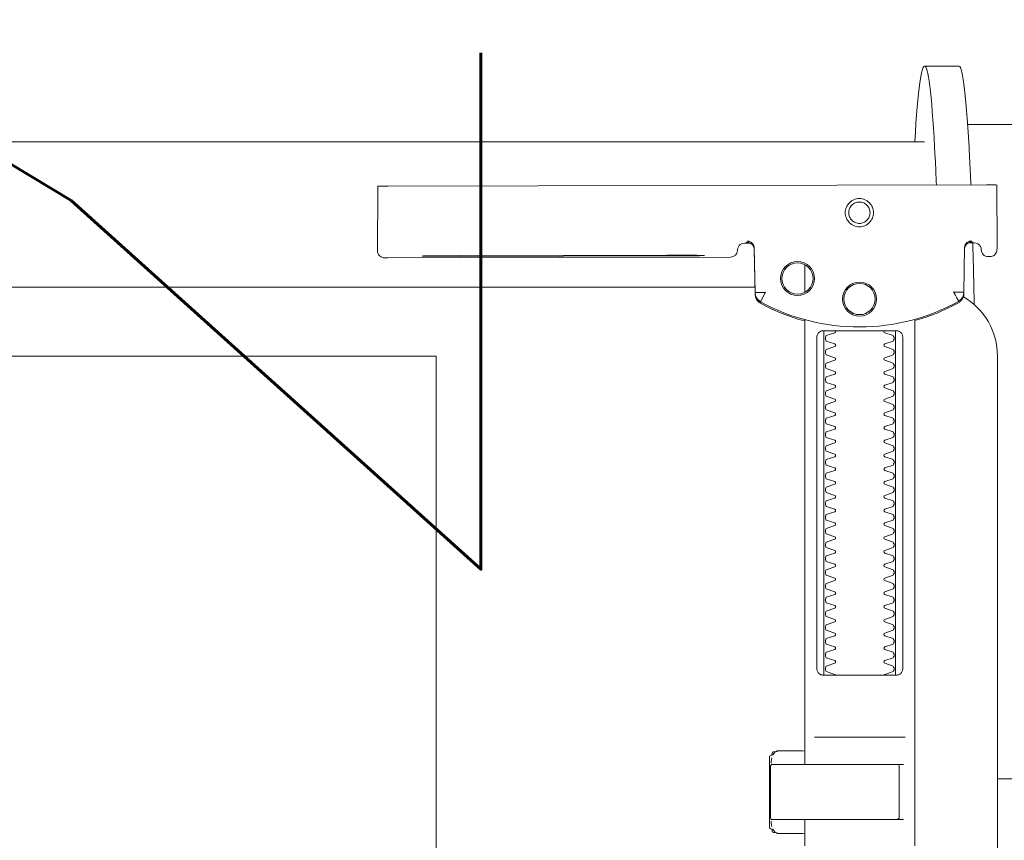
# Model space of a CAD drawing. Header units: millimetres. Extents: x 28291 to 177760, y -399809 to -170937.
# Tile 266 of 656: x 60984 to 60999, y -197747 to -197735. Entities that reach past the tile are written whole.
import ezdxf

# ---------------------------------------------------------------- set-up
doc = ezdxf.new("R2010")
doc.units = ezdxf.units.MM
doc.layers.get('0').update_dxf_attribs({"lineweight": 0})
doc.layers.add('!! wymiary osi', color=250, linetype='Continuous', lineweight=9)
doc.layers.add('!!_@ wypos sanit nd', color=7, linetype='Continuous', lineweight=0, plot=False)
doc.styles.add('TXT', font='simplex.shx')
doc.dimstyles.new('DIM50', dxfattribs={"dimscale": 5, "dimtxt": 2.5, "dimasz": 1.5, "dimexe": 0, "dimexo": 0, "dimgap": 0.5, "dimtad": 1, "dimdec": 4, "dimrnd": 0.5, "dimdsep": 46, "dimtxsty": 'TXT', "dimblk1": 'TICK1', "dimblk2": 'TICK1', "dimsah": 1, "dimcen": 0, "dimse1": 1, "dimse2": 1, "dimclrd": 1, "dimclre": 7, "dimclrt": 9, "dimadec": 0, "dimazin": 0, "dimtfac": 1, "dimtdec": 4, "dimtmove": 2, "dimatfit": 3, "dimldrblk": 'TICK1', "dimfxl": 1, "dimtolj": 1, "dimarcsym": 0})

# ---------------------------------------------------------------- blocks, each defined once
blk = doc.blocks.new('A$C4ebe9e89')
for points in [[(-0.18941, 0.18181), (-0.19441, 0.18181)], [(-0.19567, 0.17331), (-0.20939, 0.17331)], [(-0.18941, 0.17081), (-0.04454, 0.17081), (-0.04035, 0.17071), (-0.03616, 0.17042), (-0.032, 0.16993), (-0.02786, 0.16925), (-0.02376, 0.16837), (-0.0197, 0.16731), (-0.0157, 0.16606), (-0.01176, 0.16462), (-0.00789, 0.163), (-0.0041, 0.1612), (-0.0004, 0.15923), (0.0032, 0.15708), (0.00671, 0.15478), (0.0101, 0.1523), (0.01337, 0.14968)], [(-0.19839, 0.16455), (-0.11148, 0.16437)], [(-0.19593, 0.15629), (-0.19608, 0.15629), (-0.19638, 0.15629), (-0.19593, 0.1562), (-0.19577, 0.15614), (-0.19563, 0.15605), (-0.19551, 0.15594), (-0.1954, 0.15581), (-0.19532, 0.15567), (-0.19526, 0.15551), (-0.19523, 0.15535)], [(-0.16479, 0.14865), (-0.16466, 0.1552), (-0.16464, 0.15536), (-0.1646, 0.15551), (-0.16454, 0.15566), (-0.16445, 0.15579), (-0.16435, 0.15591), (-0.16422, 0.15601), (-0.16408, 0.15609), (-0.16394, 0.15614), (-0.16348, 0.15622), (-0.1638, 0.15623), (-0.16395, 0.15623)], [(-0.12195, 0.15427), (-0.15195, 0.15433)], [(-0.15195, 0.15423), (-0.12195, 0.15417)], [(-0.172, 0.15297), (-0.172, 0.14892)], [(0.16493, 0.14968), (-0.16477, 0.14968)], [(-0.172, 0.06856), (-0.172, 0.07236)], [(-0.172, 0.14497), (-0.172, 0.08036)], [(-0.1852, 0.14236), (-0.1852, 0.09436)], [(-0.1748, 0.09436), (-0.1748, 0.14236)], [(-0.11847, 0.04968), (-0.11847, 0.13968), (0.11153, 0.13968), (0.11153, 0.04968)], [(-0.17342, 0.08436), (-0.18658, 0.08436)], [(-0.172, 0.0823), (-0.17167, 0.08236), (-0.1682, 0.08236), (-0.16809, 0.08236), (-0.16798, 0.08234), (-0.16789, 0.08225), (-0.16779, 0.08224), (-0.16762, 0.08223), (-0.16752, 0.08223), (-0.16741, 0.08221), (-0.1673, 0.08214), (-0.16725, 0.082), (-0.16725, 0.08174), (-0.16711, 0.08172), (-0.16701, 0.08168), (-0.16693, 0.08162), (-0.16687, 0.08148), (-0.16687, 0.07124), (-0.16691, 0.07111), (-0.16701, 0.07103), (-0.16725, 0.07098), (-0.16725, 0.07071), (-0.16728, 0.07061), (-0.16735, 0.07054), (-0.16746, 0.0705), (-0.16762, 0.07049), (-0.16775, 0.07048), (-0.16789, 0.07046), (-0.16797, 0.07039), (-0.16807, 0.07036), (-0.1682, 0.07036), (-0.17167, 0.07036), (-0.172, 0.07041)], [(-0.16829, 0.08235), (-0.16772, 0.08221), (-0.16738, 0.08176)], [(-0.18633, 0.08036), (-0.17526, 0.08036), (-0.17367, 0.08036)], [(-0.16723, 0.08135), (-0.16714, 0.08082), (-0.16713, 0.08055)], [(-0.2, 0.07831), (-0.20939, 0.07831)], [(-0.18633, 0.07236), (-0.1855, 0.07236), (-0.18567, 0.07246), (-0.1857, 0.07256)], [(-0.16713, 0.07216), (-0.16714, 0.0719), (-0.16723, 0.07137)], [(-0.16738, 0.07096), (-0.16772, 0.07051), (-0.16829, 0.07036)]]:
    blk.add_lwpolyline(points)
for points in [[(-0.19989, 0.16454), (-0.19995, 0.15554, 0.009369), (-0.19993, 0.15511), (-0.19991, 0.15494), (-0.19986, 0.15477), (-0.19978, 0.15461), (-0.19968, 0.15447), (-0.19955, 0.15435), (-0.1994, 0.15426), (-0.19924, 0.15419), (-0.19907, 0.15415), (-0.19895, 0.15414), (-0.1988, 0.15414)], [(-0.16412, 0.15607), (-0.16324, 0.15607), (-0.16303, 0.15604), (-0.16282, 0.15598), (-0.16264, 0.15587), (-0.16249, 0.15572), (-0.16236, 0.15555), (-0.16228, 0.15535), (-0.16224, 0.15515, 0.002299), (-0.16224, 0.15503, 0.40455), (-0.16124, 0.15406), (-0.11145, 0.15396), (-0.11127, 0.15396), (-0.11111, 0.15396), (-0.11099, 0.15396), (-0.11083, 0.15397), (-0.11065, 0.15401), (-0.11048, 0.15408), (-0.11033, 0.15418), (-0.1102, 0.1543), (-0.11009, 0.15445), (-0.11001, 0.15461), (-0.10996, 0.15479), (-0.10995, 0.15497), (-0.10997, 0.16396), (-0.10998, 0.16435)], [(-0.19576, 0.15613), (-0.19665, 0.15613, 0.282591), (-0.19753, 0.15558), (-0.19757, 0.15549), (-0.19761, 0.15538), (-0.19763, 0.15529), (-0.19764, 0.15514, -0.415352), (-0.19864, 0.15414)], [(-0.19623, 0.15644), (-0.19587, 0.15638), (-0.19555, 0.15617), (-0.19533, 0.15585), (-0.19523, 0.1555), (-0.19513, 0.14894), (-0.19513, 0.14888, 0.265347), (-0.19435, 0.14762, 0.125711), (-0.17997, 0.14391, 0.125711), (-0.16558, 0.14756, 0.26954), (-0.16479, 0.14885), (-0.16467, 0.1554), (-0.16464, 0.15562), (-0.16456, 0.15583), (-0.16444, 0.15601), (-0.16428, 0.15617), (-0.16409, 0.15628), (-0.16388, 0.15635), (-0.16368, 0.15638)], [(-0.15993, 0.04968), (-0.17248, 0.04968, 0.405519), (-0.172, 0.05018), (-0.172, 0.05088, 0.414214), (-0.1725, 0.05138), (-0.1875, 0.05138, 0.414214), (-0.188, 0.05088), (-0.188, 0.05018, 0.405519), (-0.18751, 0.04968), (-0.19, 0.04968, -0.414214), (-0.2, 0.05968), (-0.2, 0.13968, -0.266001), (-0.19506, 0.1483)], [(-0.19512, 0.14869), (-0.19511, 0.1485), (-0.19509, 0.1484), (-0.19506, 0.1483), (-0.19503, 0.1482), (-0.19498, 0.1481), (-0.19493, 0.148), (-0.19488, 0.14791), (-0.19482, 0.14782), (-0.19475, 0.14774), (-0.19467, 0.14766), (-0.1946, 0.14759), (-0.19451, 0.14753), (-0.19443, 0.14747), (-0.19434, 0.14742), (-0.19358, 0.14701), (-0.19281, 0.14663), (-0.19203, 0.14628), (-0.19124, 0.14594), (-0.19044, 0.14563), (-0.18964, 0.14534), (-0.18882, 0.14507), (-0.188, 0.14483), (-0.188, 0.06856, 0.414214)], [(-0.172, 0.14478), (-0.17117, 0.14502), (-0.17034, 0.14528), (-0.16952, 0.14557), (-0.16871, 0.14588), (-0.16791, 0.14622), (-0.16712, 0.14657), (-0.16635, 0.14695), (-0.16558, 0.14736), (-0.16557, 0.14736, 0.269546), (-0.16479, 0.14865)], [(-0.18353, 0.09336, 0.182836), (-0.18364, 0.09345), (-0.18485, 0.09386, 0.050055), (-0.185, 0.09412), (-0.185, 0.0944, 0.050055), (-0.18485, 0.09466), (-0.18364, 0.09507, 0.719897), (-0.18364, 0.09545), (-0.18485, 0.09586, 0.050055), (-0.185, 0.09612), (-0.185, 0.0964, 0.050055), (-0.18485, 0.09666), (-0.18364, 0.09707, 0.719897), (-0.18364, 0.09745), (-0.18485, 0.09786, 0.050055), (-0.185, 0.09812), (-0.185, 0.0984, 0.050055), (-0.18485, 0.09866), (-0.18364, 0.09907, 0.719897), (-0.18364, 0.09945), (-0.18485, 0.09986, 0.050055), (-0.185, 0.10012), (-0.185, 0.1004, 0.050055), (-0.18485, 0.10066), (-0.18364, 0.10107, 0.719897), (-0.18364, 0.10145), (-0.18485, 0.10186, 0.050055), (-0.185, 0.10212), (-0.185, 0.1024, 0.050055), (-0.18485, 0.10266), (-0.18364, 0.10307, 0.719897), (-0.18364, 0.10345), (-0.18485, 0.10386, 0.050055), (-0.185, 0.10412), (-0.185, 0.1044, 0.050055), (-0.18485, 0.10466), (-0.18364, 0.10507, 0.719897), (-0.18364, 0.10545), (-0.18485, 0.10586, 0.050055), (-0.185, 0.10612), (-0.185, 0.1064, 0.050055), (-0.18485, 0.10666), (-0.18364, 0.10707, 0.719897), (-0.18364, 0.10745), (-0.18485, 0.10786, 0.050055), (-0.185, 0.10812), (-0.185, 0.1084, 0.050055), (-0.18485, 0.10866), (-0.18364, 0.10907, 0.719897), (-0.18364, 0.10945), (-0.18485, 0.10986, 0.050055), (-0.185, 0.11012), (-0.185, 0.1104, 0.050055), (-0.18485, 0.11066), (-0.18364, 0.11107, 0.719897), (-0.18364, 0.11145), (-0.18485, 0.11186, 0.050055), (-0.185, 0.11212), (-0.185, 0.1124, 0.050055), (-0.18485, 0.11266), (-0.18364, 0.11307, 0.719897), (-0.18364, 0.11345), (-0.18485, 0.11386, 0.050055), (-0.185, 0.11412), (-0.185, 0.1144, 0.050055), (-0.18485, 0.11466), (-0.18364, 0.11507, 0.719897), (-0.18364, 0.11545), (-0.18485, 0.11586, 0.050055), (-0.185, 0.11612), (-0.185, 0.1164, 0.050055), (-0.18485, 0.11666), (-0.18364, 0.11707, 0.719897), (-0.18364, 0.11745), (-0.18485, 0.11786, 0.050055), (-0.185, 0.11812), (-0.185, 0.1184, 0.050055), (-0.18485, 0.11866), (-0.18364, 0.11907, 0.719897), (-0.18364, 0.11945), (-0.18485, 0.11986, 0.050055), (-0.185, 0.12012), (-0.185, 0.1204, 0.050055), (-0.18485, 0.12066), (-0.18364, 0.12107, 0.719897), (-0.18364, 0.12145), (-0.18485, 0.12186, 0.050055), (-0.185, 0.12212), (-0.185, 0.1224, 0.050055), (-0.18485, 0.12266), (-0.18364, 0.12307, 0.719897), (-0.18364, 0.12345), (-0.18485, 0.12386, 0.050055), (-0.185, 0.12412), (-0.185, 0.1244, 0.050055), (-0.18485, 0.12466), (-0.18364, 0.12507, 0.719897), (-0.18364, 0.12545), (-0.18485, 0.12586, 0.050055), (-0.185, 0.12612), (-0.185, 0.1264, 0.050055), (-0.18485, 0.12666), (-0.18364, 0.12707, 0.719897), (-0.18364, 0.12745), (-0.18485, 0.12786, 0.050055), (-0.185, 0.12812), (-0.185, 0.1284, 0.050055), (-0.18485, 0.12866), (-0.18364, 0.12907, 0.719897), (-0.18364, 0.12945), (-0.18485, 0.12986, 0.050055), (-0.185, 0.13012), (-0.185, 0.1304, 0.050055), (-0.18485, 0.13066), (-0.18364, 0.13107, 0.719897), (-0.18364, 0.13145), (-0.18485, 0.13186, 0.050055), (-0.185, 0.13212), (-0.185, 0.1324, 0.050055), (-0.18485, 0.13266), (-0.18364, 0.13307, 0.719897), (-0.18364, 0.13345), (-0.18485, 0.13386, 0.050055), (-0.185, 0.13412), (-0.185, 0.1344, 0.050055), (-0.18485, 0.13466), (-0.18364, 0.13507, 0.719897), (-0.18364, 0.13545), (-0.18485, 0.13586, 0.050055), (-0.185, 0.13612), (-0.185, 0.1364, 0.050055), (-0.18485, 0.13666), (-0.18364, 0.13707, 0.719897), (-0.18364, 0.13745), (-0.18485, 0.13786, 0.050055), (-0.185, 0.13812), (-0.185, 0.1384, 0.050055), (-0.18485, 0.13866), (-0.18364, 0.13907, 0.719897), (-0.18364, 0.13945), (-0.18485, 0.13986, 0.050055), (-0.185, 0.14012), (-0.185, 0.1404, 0.050055), (-0.18485, 0.14066), (-0.18364, 0.14107, 0.719897), (-0.18364, 0.14145), (-0.18485, 0.14186, 0.050055), (-0.185, 0.14212), (-0.185, 0.1424, 0.050055), (-0.18485, 0.14266), (-0.18364, 0.14307, 0.474594), (-0.18353, 0.14336)], [(-0.17647, 0.14336, 0.474594), (-0.17636, 0.14307), (-0.17514, 0.14266, 0.050055), (-0.175, 0.1424), (-0.175, 0.14212, 0.050055), (-0.17514, 0.14186), (-0.17636, 0.14145, 0.719897), (-0.17636, 0.14107), (-0.17514, 0.14066, 0.050055), (-0.175, 0.1404), (-0.175, 0.14012, 0.050055), (-0.17514, 0.13986), (-0.17636, 0.13945, 0.719897), (-0.17636, 0.13907), (-0.17514, 0.13866, 0.050055), (-0.175, 0.1384), (-0.175, 0.13812, 0.050055), (-0.17514, 0.13786), (-0.17636, 0.13745, 0.719897), (-0.17636, 0.13707), (-0.17514, 0.13666, 0.050055), (-0.175, 0.1364), (-0.175, 0.13612, 0.050055), (-0.17514, 0.13586), (-0.17636, 0.13545, 0.719897), (-0.17636, 0.13507), (-0.17514, 0.13466, 0.050055), (-0.175, 0.1344), (-0.175, 0.13412, 0.050055), (-0.17514, 0.13386), (-0.17636, 0.13345, 0.719897), (-0.17636, 0.13307), (-0.17514, 0.13266, 0.050055), (-0.175, 0.1324), (-0.175, 0.13212, 0.050055), (-0.17514, 0.13186), (-0.17636, 0.13145, 0.719897), (-0.17636, 0.13107), (-0.17514, 0.13066, 0.050055), (-0.175, 0.1304), (-0.175, 0.13012, 0.050055), (-0.17514, 0.12986), (-0.17636, 0.12945, 0.719897), (-0.17636, 0.12907), (-0.17514, 0.12866, 0.050055), (-0.175, 0.1284), (-0.175, 0.12812, 0.050055), (-0.17514, 0.12786), (-0.17636, 0.12745, 0.719897), (-0.17636, 0.12707), (-0.17514, 0.12666, 0.050055), (-0.175, 0.1264), (-0.175, 0.12612, 0.050055), (-0.17514, 0.12586), (-0.17636, 0.12545, 0.719897), (-0.17636, 0.12507), (-0.17514, 0.12466, 0.050055), (-0.175, 0.1244), (-0.175, 0.12412, 0.050055), (-0.17514, 0.12386), (-0.17636, 0.12345, 0.719897), (-0.17636, 0.12307), (-0.17514, 0.12266, 0.050055), (-0.175, 0.1224), (-0.175, 0.12212, 0.050055), (-0.17514, 0.12186), (-0.17636, 0.12145, 0.719897), (-0.17636, 0.12107), (-0.17514, 0.12066, 0.050055), (-0.175, 0.1204), (-0.175, 0.12012, 0.050055), (-0.17514, 0.11986), (-0.17636, 0.11945, 0.719897), (-0.17636, 0.11907), (-0.17514, 0.11866, 0.050055), (-0.175, 0.1184), (-0.175, 0.11812, 0.050055), (-0.17514, 0.11786), (-0.17636, 0.11745, 0.719897), (-0.17636, 0.11707), (-0.17514, 0.11666, 0.050055), (-0.175, 0.1164), (-0.175, 0.11612, 0.050055), (-0.17514, 0.11586), (-0.17636, 0.11545, 0.719897), (-0.17636, 0.11507), (-0.17514, 0.11466, 0.050055), (-0.175, 0.1144), (-0.175, 0.11412, 0.050055), (-0.17514, 0.11386), (-0.17636, 0.11345, 0.719897), (-0.17636, 0.11307), (-0.17514, 0.11266, 0.050055), (-0.175, 0.1124), (-0.175, 0.11212, 0.050055), (-0.17514, 0.11186), (-0.17636, 0.11145, 0.719897), (-0.17636, 0.11107), (-0.17514, 0.11066, 0.050055), (-0.175, 0.1104), (-0.175, 0.11012, 0.050055), (-0.17514, 0.10986), (-0.17636, 0.10945, 0.719897), (-0.17636, 0.10907), (-0.17514, 0.10866, 0.050055), (-0.175, 0.1084), (-0.175, 0.10812, 0.050055), (-0.17514, 0.10786), (-0.17636, 0.10745, 0.719897), (-0.17636, 0.10707), (-0.17514, 0.10666, 0.050055), (-0.175, 0.1064), (-0.175, 0.10612, 0.050055), (-0.17514, 0.10586), (-0.17636, 0.10545, 0.719897), (-0.17636, 0.10507), (-0.17514, 0.10466, 0.050055), (-0.175, 0.1044), (-0.175, 0.10412, 0.050055), (-0.17514, 0.10386), (-0.17636, 0.10345, 0.719897), (-0.17636, 0.10307), (-0.17514, 0.10266, 0.050055), (-0.175, 0.1024), (-0.175, 0.10212, 0.050055), (-0.17514, 0.10186), (-0.17636, 0.10145, 0.719897), (-0.17636, 0.10107), (-0.17514, 0.10066, 0.050055), (-0.175, 0.1004), (-0.175, 0.10012, 0.050055), (-0.17514, 0.09986), (-0.17636, 0.09945, 0.719897), (-0.17636, 0.09907), (-0.17514, 0.09866, 0.050055), (-0.175, 0.0984), (-0.175, 0.09812, 0.050055), (-0.17514, 0.09786), (-0.17636, 0.09745, 0.719897), (-0.17636, 0.09707), (-0.17514, 0.09666, 0.050055), (-0.175, 0.0964), (-0.175, 0.09612, 0.050055), (-0.17514, 0.09586), (-0.17636, 0.09545, 0.719897), (-0.17636, 0.09507), (-0.17514, 0.09466, 0.050055), (-0.175, 0.0944), (-0.175, 0.09412, 0.050055), (-0.17514, 0.09386), (-0.17636, 0.09345, 0.182836), (-0.17647, 0.09336)], [(-0.1857, 0.08016), (-0.1857, 0.07256), (-0.1857, 0.08016), (-0.18567, 0.08026), (-0.18559, 0.08034), (-0.17695, 0.08036), (-0.16725, 0.08036, -0.414214), (-0.16705, 0.08016), (-0.16705, 0.07256, -0.414214), (-0.16725, 0.07236), (-0.18543, 0.07236), (-0.18553, 0.0724), (-0.18559, 0.07256)]]:
    blk.add_lwpolyline(points, format="xyb")
for points in [[(-0.17994, 0.16256), (-0.17974, 0.16255), (-0.17954, 0.16252), (-0.17934, 0.16247), (-0.17915, 0.1624), (-0.17897, 0.16231), (-0.1788, 0.16221), (-0.17864, 0.16209), (-0.17849, 0.16196), (-0.17836, 0.16181), (-0.17824, 0.16165), (-0.17813, 0.16147), (-0.17805, 0.16129), (-0.17798, 0.1611), (-0.17793, 0.16091), (-0.1779, 0.16071), (-0.17789, 0.16051), (-0.1779, 0.16031), (-0.17793, 0.16011), (-0.17798, 0.15991), (-0.17805, 0.15972), (-0.17814, 0.15954), (-0.17824, 0.15937), (-0.17836, 0.15921), (-0.1785, 0.15906), (-0.17865, 0.15893), (-0.17881, 0.15881), (-0.17898, 0.1587), (-0.17916, 0.15862), (-0.17935, 0.15855), (-0.17955, 0.1585), (-0.17975, 0.15847), (-0.17995, 0.15846), (-0.18015, 0.15847), (-0.18035, 0.1585), (-0.18054, 0.15855), (-0.18073, 0.15862), (-0.18091, 0.15871), (-0.18108, 0.15881), (-0.18124, 0.15893), (-0.18139, 0.15907), (-0.18153, 0.15922), (-0.18165, 0.15938), (-0.18175, 0.15955), (-0.18184, 0.15973), (-0.1819, 0.15992), (-0.18195, 0.16012), (-0.18198, 0.16031), (-0.18199, 0.16052), (-0.18198, 0.16072), (-0.18195, 0.16091), (-0.1819, 0.16111), (-0.18183, 0.1613), (-0.18175, 0.16148), (-0.18164, 0.16165), (-0.18152, 0.16181), (-0.18139, 0.16196), (-0.18124, 0.1621), (-0.18108, 0.16222), (-0.1809, 0.16232), (-0.18072, 0.1624), (-0.18053, 0.16247), (-0.18034, 0.16252), (-0.18014, 0.16255)], [(-0.17994, 0.16205), (-0.17979, 0.16205), (-0.17964, 0.16202), (-0.17949, 0.16199), (-0.17935, 0.16194), (-0.17921, 0.16187), (-0.17908, 0.16179), (-0.17896, 0.1617), (-0.17884, 0.1616), (-0.17874, 0.16149), (-0.17865, 0.16136), (-0.17857, 0.16123), (-0.17851, 0.1611), (-0.17846, 0.16095), (-0.17842, 0.1608), (-0.1784, 0.16065), (-0.17839, 0.1605), (-0.1784, 0.16035), (-0.17842, 0.1602), (-0.17846, 0.16005), (-0.17851, 0.15991), (-0.17858, 0.15977), (-0.17866, 0.15964), (-0.17875, 0.15952), (-0.17885, 0.15941), (-0.17896, 0.1593), (-0.17908, 0.15921), (-0.17921, 0.15914), (-0.17935, 0.15907), (-0.1795, 0.15902), (-0.17964, 0.15898), (-0.17979, 0.15896), (-0.17995, 0.15895), (-0.1801, 0.15896), (-0.18025, 0.15899), (-0.18039, 0.15902), (-0.18054, 0.15907), (-0.18067, 0.15914), (-0.18081, 0.15922), (-0.18093, 0.15931), (-0.18104, 0.15941), (-0.18114, 0.15952), (-0.18123, 0.15965), (-0.18131, 0.15978), (-0.18138, 0.15991), (-0.18143, 0.16006), (-0.18146, 0.16021), (-0.18148, 0.16036), (-0.18149, 0.16051), (-0.18148, 0.16066), (-0.18146, 0.16081), (-0.18142, 0.16096), (-0.18137, 0.1611), (-0.18131, 0.16124), (-0.18123, 0.16137), (-0.18114, 0.16149), (-0.18104, 0.1616), (-0.18092, 0.1617), (-0.1808, 0.1618), (-0.18067, 0.16187), (-0.18053, 0.16194), (-0.18039, 0.16199), (-0.18024, 0.16203), (-0.18009, 0.16205)], [(-0.17471, 0.14336), (-0.17462, 0.14336), (-0.17454, 0.14335), (-0.17445, 0.14333), (-0.17436, 0.14331), (-0.17428, 0.14327), (-0.1742, 0.14323), (-0.17413, 0.14318), (-0.17406, 0.14313), (-0.174, 0.14306), (-0.17394, 0.14299), (-0.17389, 0.1429), (-0.17384, 0.1428), (-0.1738, 0.1427), (-0.17378, 0.14259), (-0.17376, 0.14247), (-0.17375, 0.14236), (-0.17375, 0.09436), (-0.17376, 0.09424), (-0.17378, 0.09413), (-0.1738, 0.09402), (-0.17384, 0.09391), (-0.17389, 0.09382), (-0.17394, 0.09373), (-0.174, 0.09366), (-0.17406, 0.09359), (-0.17413, 0.09353), (-0.1742, 0.09349), (-0.17428, 0.09344), (-0.17436, 0.09341), (-0.17445, 0.09339), (-0.17454, 0.09337), (-0.17462, 0.09336), (-0.17471, 0.09336), (-0.18529, 0.09336), (-0.18538, 0.09336), (-0.18546, 0.09337), (-0.18555, 0.09339), (-0.18564, 0.09341), (-0.18572, 0.09344), (-0.1858, 0.09349), (-0.18587, 0.09353), (-0.18594, 0.09359), (-0.186, 0.09366), (-0.18606, 0.09373), (-0.18611, 0.09382), (-0.18616, 0.09391), (-0.1862, 0.09402), (-0.18622, 0.09413), (-0.18624, 0.09424), (-0.18624, 0.09436), (-0.18624, 0.14236), (-0.18624, 0.14247), (-0.18622, 0.14259), (-0.1862, 0.1427), (-0.18616, 0.1428), (-0.18611, 0.1429), (-0.18606, 0.14299), (-0.186, 0.14306), (-0.18594, 0.14313), (-0.18587, 0.14318), (-0.1858, 0.14323), (-0.18572, 0.14327), (-0.18564, 0.14331), (-0.18555, 0.14333), (-0.18546, 0.14335), (-0.18538, 0.14336), (-0.18529, 0.14336)]]:
    blk.add_lwpolyline(points, close=True)
for points in [[(-0.19435, 0.14766), (-0.19435, 0.14766), (-0.19435, 0.14766), (-0.19435, 0.14766), (-0.19435, 0.14766), (-0.19435, 0.14766), (-0.19434, 0.14766), (-0.19434, 0.14766), (-0.19434, 0.14766), (-0.19434, 0.14766), (-0.19434, 0.14766), (-0.19435, 0.14766), (-0.19435, 0.14766), (-0.19435, 0.14766), (-0.19435, 0.14766), (-0.19435, 0.14766), (-0.19435, 0.14766), (-0.19435, 0.14766), (-0.19435, 0.14766), (-0.19435, 0.14767), (-0.19435, 0.14767), (-0.19435, 0.14767), (-0.19435, 0.14767), (-0.19435, 0.14767), (-0.19435, 0.14767), (-0.19435, 0.14768), (-0.19434, 0.14768), (-0.19434, 0.14768), (-0.19434, 0.14769), (-0.19434, 0.14769), (-0.19433, 0.1477), (-0.19433, 0.1477), (-0.19433, 0.14771), (-0.19433, 0.14771), (-0.19433, 0.14772), (-0.19432, 0.14772), (-0.19432, 0.14773), (-0.19432, 0.14773), (-0.19431, 0.14774), (-0.19431, 0.14774), (-0.19431, 0.14775), (-0.1943, 0.14776), (-0.1943, 0.14776), (-0.1943, 0.14777), (-0.19429, 0.14778), (-0.19429, 0.14779), (-0.19428, 0.14779), (-0.19428, 0.1478), (-0.19428, 0.14781), (-0.19427, 0.14782), (-0.19427, 0.14783), (-0.19426, 0.14784), (-0.19426, 0.14784), (-0.19425, 0.14785), (-0.19425, 0.14786), (-0.19424, 0.14787), (-0.19424, 0.14788), (-0.19423, 0.14789), (-0.19423, 0.1479), (-0.19422, 0.14791), (-0.19421, 0.14792), (-0.19421, 0.14793), (-0.1942, 0.14794), (-0.1942, 0.14796), (-0.19419, 0.14797), (-0.19418, 0.14798), (-0.19418, 0.14799), (-0.19417, 0.148), (-0.19416, 0.14801), (-0.19416, 0.14803), (-0.19415, 0.14804), (-0.19414, 0.14806), (-0.19412, 0.14809), (-0.19411, 0.14812), (-0.19409, 0.14814), (-0.19408, 0.14817), (-0.19406, 0.1482), (-0.19405, 0.14823), (-0.19395, 0.14841), (-0.19393, 0.14844), (-0.19389, 0.14851), (-0.19388, 0.14854), (-0.19386, 0.14858), (-0.19384, 0.14861), (-0.19382, 0.14864), (-0.1938, 0.14868), (-0.19378, 0.14871), (-0.19376, 0.14875), (-0.19375, 0.14877), (-0.19375, 0.14878), (-0.19374, 0.14878), (-0.19373, 0.1488), (-0.19373, 0.14881), (-0.19372, 0.14882), (-0.19372, 0.14883), (-0.19371, 0.14884), (-0.19371, 0.14885), (-0.1937, 0.14885), (-0.1937, 0.14886), (-0.1937, 0.14886), (-0.1937, 0.14886), (-0.1937, 0.14887), (-0.1937, 0.14887), (-0.19369, 0.14888), (-0.19369, 0.14889), (-0.19369, 0.14889), (-0.19368, 0.1489), (-0.19368, 0.1489), (-0.19368, 0.1489), (-0.19368, 0.14891), (-0.19367, 0.14891), (-0.19367, 0.14892), (-0.19366, 0.14892), (-0.19366, 0.14892), (-0.19365, 0.14893), (-0.19365, 0.14893), (-0.19364, 0.14894), (-0.19364, 0.14894), (-0.19364, 0.14894), (-0.19363, 0.14895), (-0.19363, 0.14895), (-0.19363, 0.14896), (-0.19363, 0.14896), (-0.19363, 0.14896), (-0.19363, 0.14897), (-0.19363, 0.14897), (-0.19363, 0.14898), (-0.19363, 0.14898), (-0.19363, 0.14899), (-0.19363, 0.14899), (-0.19364, 0.14899), (-0.19364, 0.149), (-0.19364, 0.149), (-0.19364, 0.149), (-0.19365, 0.149), (-0.19365, 0.149), (-0.19365, 0.149), (-0.19365, 0.149), (-0.19365, 0.149), (-0.19365, 0.149), (-0.19366, 0.149), (-0.19366, 0.149), (-0.19366, 0.149), (-0.19366, 0.149), (-0.19366, 0.149), (-0.19367, 0.149), (-0.19367, 0.149), (-0.19367, 0.149), (-0.19367, 0.149), (-0.19368, 0.149), (-0.19368, 0.149), (-0.19368, 0.149), (-0.19369, 0.149), (-0.19369, 0.14899), (-0.1937, 0.14899), (-0.1937, 0.14899), (-0.1937, 0.14899), (-0.19371, 0.14899), (-0.19371, 0.14899), (-0.19371, 0.14899), (-0.19372, 0.14898), (-0.19372, 0.14898), (-0.19373, 0.14898), (-0.19373, 0.14898), (-0.19373, 0.14898), (-0.19374, 0.14898), (-0.19374, 0.14898), (-0.19375, 0.14898), (-0.19375, 0.14899), (-0.19376, 0.14899), (-0.19376, 0.14899), (-0.19376, 0.14899), (-0.19377, 0.14899), (-0.19377, 0.14899), (-0.19377, 0.14899), (-0.19378, 0.14899), (-0.19378, 0.14899), (-0.19378, 0.14899), (-0.19378, 0.14899), (-0.19378, 0.14899), (-0.19379, 0.14899), (-0.19379, 0.14899), (-0.19379, 0.14899), (-0.1938, 0.14899), (-0.1938, 0.14899), (-0.19381, 0.14899), (-0.19381, 0.14899), (-0.19382, 0.14899), (-0.19382, 0.14899), (-0.19383, 0.14899), (-0.19384, 0.14899), (-0.19385, 0.14899), (-0.19385, 0.14899), (-0.19386, 0.14899), (-0.19387, 0.14899), (-0.19388, 0.14899), (-0.19388, 0.14899), (-0.19389, 0.14898), (-0.1939, 0.14898), (-0.19391, 0.14898), (-0.19392, 0.14898), (-0.19397, 0.14898), (-0.19398, 0.14898), (-0.19399, 0.14898), (-0.194, 0.14898), (-0.19401, 0.14898), (-0.19402, 0.14898), (-0.19403, 0.14898), (-0.19404, 0.14898), (-0.19406, 0.14898), (-0.19407, 0.14898), (-0.19408, 0.14898), (-0.19409, 0.14898), (-0.1941, 0.14898), (-0.19411, 0.14898), (-0.19416, 0.14898), (-0.19419, 0.14898), (-0.19421, 0.14898), (-0.19424, 0.14898), (-0.19426, 0.14898), (-0.19428, 0.14898), (-0.19431, 0.14898), (-0.19433, 0.14898), (-0.19435, 0.14898), (-0.19438, 0.14897), (-0.19455, 0.14897), (-0.19457, 0.14897), (-0.19459, 0.14897), (-0.19461, 0.14897), (-0.19463, 0.14897), (-0.19464, 0.14897), (-0.19465, 0.14897), (-0.19466, 0.14897), (-0.19467, 0.14897), (-0.19468, 0.14897), (-0.19469, 0.14897), (-0.1947, 0.14897), (-0.19471, 0.14897), (-0.19472, 0.14897), (-0.19473, 0.14897), (-0.19473, 0.14897), (-0.19474, 0.14897), (-0.19475, 0.14897), (-0.19476, 0.14897), (-0.19477, 0.14897), (-0.19478, 0.14897), (-0.19479, 0.14897), (-0.19479, 0.14897), (-0.1948, 0.14897), (-0.19481, 0.14897), (-0.19482, 0.14896), (-0.19483, 0.14896), (-0.19483, 0.14896), (-0.19484, 0.14896), (-0.19485, 0.14896), (-0.19486, 0.14896), (-0.19486, 0.14896), (-0.19487, 0.14896), (-0.19488, 0.14896), (-0.19489, 0.14896), (-0.19489, 0.14896), (-0.1949, 0.14896), (-0.19491, 0.14896), (-0.19491, 0.14896), (-0.19492, 0.14896), (-0.19493, 0.14896), (-0.19493, 0.14896), (-0.19494, 0.14896), (-0.19495, 0.14896), (-0.19495, 0.14896), (-0.19496, 0.14896), (-0.19497, 0.14896), (-0.19498, 0.14896), (-0.19499, 0.14896), (-0.19499, 0.14896), (-0.195, 0.14896), (-0.19501, 0.14896), (-0.19501, 0.14896), (-0.19502, 0.14896), (-0.19502, 0.14896), (-0.19503, 0.14896), (-0.19503, 0.14896), (-0.19504, 0.14896), (-0.19504, 0.14896), (-0.19504, 0.14896), (-0.19505, 0.14896), (-0.19505, 0.14896), (-0.19506, 0.14896), (-0.19506, 0.14896), (-0.19506, 0.14896), (-0.19507, 0.14896), (-0.19507, 0.14896), (-0.19508, 0.14896), (-0.19508, 0.14896), (-0.19508, 0.14896), (-0.19509, 0.14896), (-0.19509, 0.14896), (-0.19509, 0.14896), (-0.1951, 0.14896), (-0.1951, 0.14896), (-0.1951, 0.14896), (-0.1951, 0.14896), (-0.19511, 0.14896), (-0.19511, 0.14896), (-0.19511, 0.14896), (-0.19511, 0.14896), (-0.19511, 0.14896), (-0.19512, 0.14896), (-0.19512, 0.14896), (-0.19512, 0.14896), (-0.19512, 0.14896), (-0.19512, 0.14896), (-0.19512, 0.14896), (-0.19512, 0.14895), (-0.19513, 0.14895), (-0.19513, 0.14895), (-0.19513, 0.14895), (-0.19513, 0.14895), (-0.19513, 0.14895), (-0.19513, 0.14895), (-0.19513, 0.14895), (-0.19513, 0.14895), (-0.19513, 0.14895), (-0.19513, 0.14895), (-0.19513, 0.14895), (-0.19513, 0.14895), (-0.19513, 0.14895), (-0.19513, 0.14895), (-0.19513, 0.14896), (-0.19513, 0.14896), (-0.19513, 0.14896), (-0.19513, 0.14896), (-0.19513, 0.14896), (-0.19513, 0.14896), (-0.19513, 0.14896), (-0.19513, 0.14896), (-0.19513, 0.14896), (-0.19513, 0.14896), (-0.19513, 0.14896), (-0.19513, 0.14896), (-0.19513, 0.14896), (-0.19513, 0.14896), (-0.19513, 0.14896), (-0.19513, 0.14895), (-0.19513, 0.14895, 0.269547)], [(-0.1648, 0.14889), (-0.16481, 0.14889), (-0.16484, 0.1489), (-0.16497, 0.1489), (-0.16603, 0.14893), (-0.16612, 0.14893), (-0.16616, 0.14893), (-0.1662, 0.14893), (-0.16623, 0.14894), (-0.16627, 0.14895), (-0.1663, 0.14893), (-0.1663, 0.1489), (-0.16627, 0.14888), (-0.16625, 0.14885), (-0.16623, 0.14881), (-0.16621, 0.14878), (-0.16619, 0.14875), (-0.16561, 0.14767), (-0.16559, 0.14763), (-0.16558, 0.1476, 0.269546)]]:
    blk.add_lwpolyline(points, format="xyb", close=True)
for centre, radius in [((-0.17096, 0.15095), 0.00247), ((-0.17096, 0.15095), 0.00227), ((-0.17997, 0.14797), 0.00247), ((-0.17997, 0.14797), 0.00227)]:
    blk.add_circle(centre, radius)
for centre, major_axis, ratio, start_param, end_param in [((-0.18941, 0.12581), (0, 0.056), 0.04256, 5.645661, 6.988802), ((-0.19441, 0.12581), (0, 0.056), 0.04256, 0, 0.705617), ((-0.19441, 0.12581), (0, 0.056), 0.04256, 0.705617, 0.806963), ((-0.18941, 0.12581), (0, 0.056), 0.04256, 0.705617, 0.807212), ((-0.19839, 0.16453), (-0.0015, 0), 0.008726, 4.712674, 6.283151), ((-0.11148, 0.16436), (-0.0015, 0), 0.008726, 3.141878, 4.712682), ((-0.19663, 0.15713), (-0.000002, -0.001), 0.000289, 6.274459, 6.283185), ((-0.19441, 0.12581), (0, 0.056), 0.04256, 0.998527, 1.179108), ((-0.16324, 0.15707), (-0.000002, -0.001), 0.000289, 6.274459, 6.283185), ((-0.19879, 0.15514), (-0.000011, -0.001), 0.706875, 0, 0.012337), ((-0.19844, 0.15414), (-0.000501, 0.000001), 0.008726, 0.786107, 1.14947), ((-0.19864, 0.15514), (-0.000006, -0.001), 0.408573, 0, 0.00956), ((-0.15195, 0.15428), (0.0055, -0.00001), 0.008726, 1.571085, 4.712678), ((-0.12195, 0.15422), (0.0055, -0.00001), 0.008726, 4.712678, 7.854271), ((-0.19463, 0.14876), (-0.0005, -0.000008), 0.017454, 0, 0.000137), ((-0.16529, 0.14886), (0.0005, -0.00001), 0.000006, 6.282744, 6.283185), ((-0.1852, 0.14236), (0, 0.001), 0.000289, 4.712389, 6.283185), ((-0.1748, 0.14236), (0, -0.001), 0.000289, 1.570796, 3.141593), ((-0.1852, 0.09436), (0, -0.001), 0.000289, 0, 1.570796), ((-0.1748, 0.09436), (0, -0.001), 0.000289, 0, 1.570796), ((-0.16763, 0.08203), (0.000004, 0.0002), 0.133184, 0.00502, 0.005026), ((-0.16723, 0.08153), (0.000013, 0.0002), 0.223, 0.006306, 0.006351), ((-0.16763, 0.07069), (0.000004, -0.0002), 0.133184, 6.278107, 6.278112), ((-0.16723, 0.07118), (0.000013, -0.0002), 0.223, 6.276731, 6.276777)]:
    blk.add_ellipse(centre, major_axis=major_axis, ratio=ratio, start_param=start_param, end_param=end_param)
blk = doc.blocks.new('TICK1')
at = {"color": 0}
for p, q in [((0, -1.4), (0, 1.4)), ((0, 0), (-1, 0))]:
    blk.add_line(p, q, dxfattribs=at)
at = {"color": 2}
blk.add_line((-1, -1), (1, 1), dxfattribs=at)
blk = doc.blocks.new('*D2828')
at = {"layer": '!! wymiary osi', "color": 1, "lineweight": -2, "transparency": 16777216}
for p, q in [((60962.202, -197715.128), (60962.202, -197707.628)), ((60962.202, -197722.628), (60962.202, -197734.628)), ((60962.202, -197742.128), (60962.202, -197749.628))]:
    blk.add_line(p, q, dxfattribs=at)
at = {"layer": 'DEFPOINTS', "color": 0, "transparency": 16777216}
for p in [(60923.668, -197722.628), (60923.668, -197734.628), (60962.202, -197734.628)]:
    blk.add_point(p, dxfattribs=at)
at = {"layer": '!! wymiary osi', "color": 1, "lineweight": -2, "transparency": 16777216, "xscale": 7.5, "yscale": 7.5, "zscale": 7.5}
for p, rotation in [((60962.202, -197722.628), 270), ((60962.202, -197734.628), 90)]:
    blk.add_blockref('TICK1', p, dxfattribs=dict(at, rotation=rotation))
at = {"layer": '!! wymiary osi', "color": 9, "transparency": 16777216, "insert": (60984.702, -197744.61), "char_height": 12.5, "attachment_point": 5, "rotation": 90, "style": 'TXT'}
blk.add_mtext('\\A1;12', dxfattribs=at)

msp = doc.modelspace()

# ---------------------------------------------------------------- block references
at = {"layer": '!!_@ wypos sanit nd', "xscale": -100, "yscale": 100, "zscale": 100}
msp.add_blockref('A$C4ebe9e89', (60978.45602, -197753.87518), dxfattribs=at)

# ---------------------------------------------------------------- dimensions: what is measured, and where the dimension line sits
at = {"layer": '!! wymiary osi'}
dim = msp.add_linear_dim(base=(60962.20158, -197734.62813), p1=(60923.66831, -197722.62813), p2=(60923.66831, -197734.62813), angle=90, dimstyle='DIM50', dxfattribs=at)
dim.commit()
dim.dimension.update_dxf_attribs({"geometry": '*D2828', "text_midpoint": (60984.70158, -197744.60956), "dimtype": 160})

doc.saveas('drawing.dxf')
